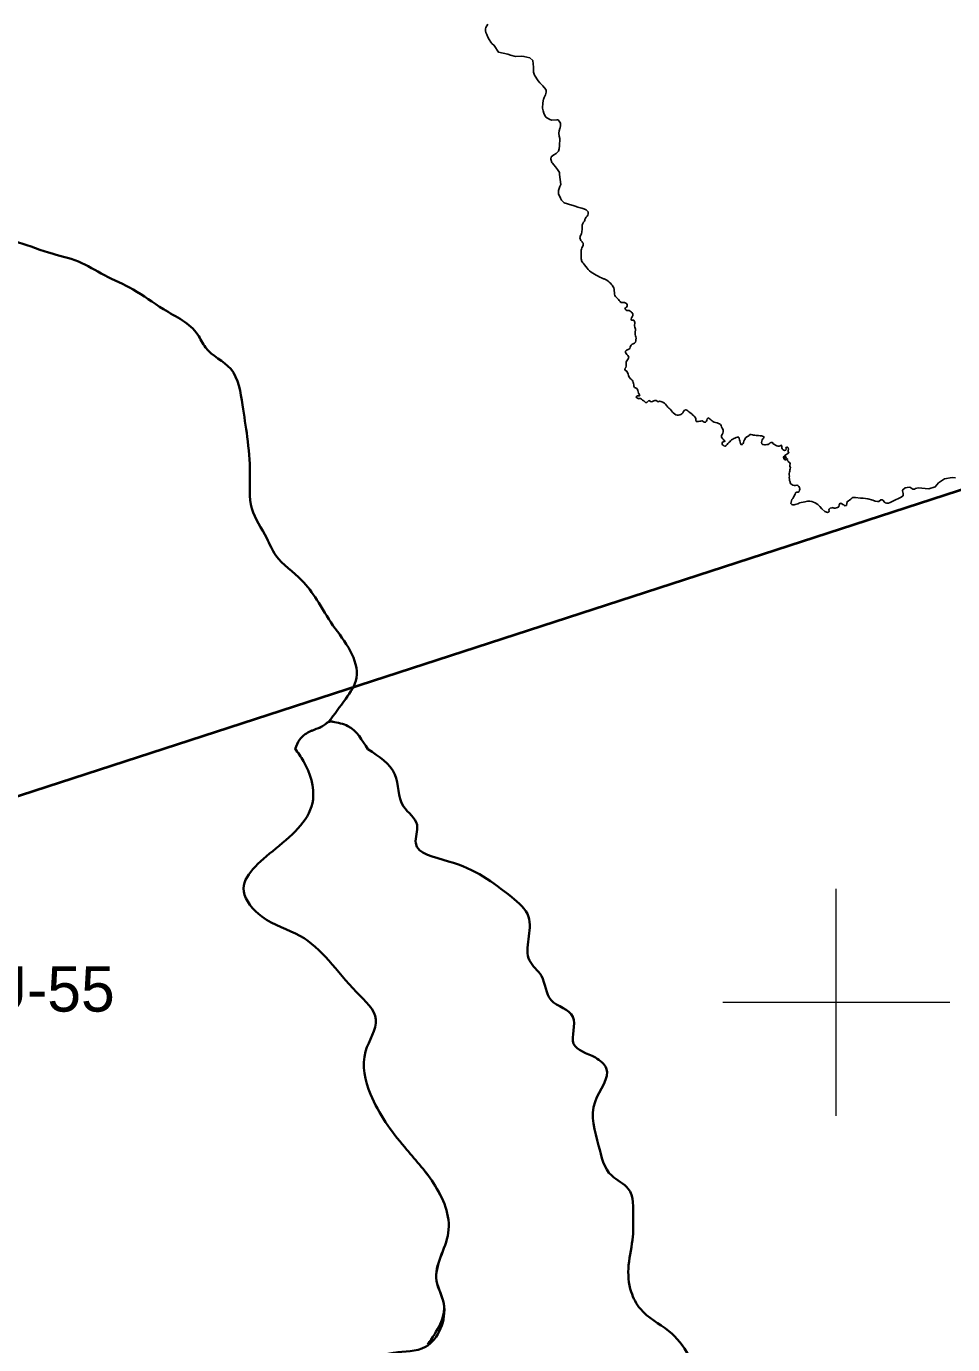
# Model space of a CAD drawing. Extents: x 553962 to 842807, y 8883888 to 9032388.
# Drawn here: x 642863 to 651025, y 8971983 to 8983601 of the extents above; entities that cross this region are included whole.
import ezdxf

# ---------------------------------------------------------------- set-up
doc = ezdxf.new("R2010")
doc.units = 0
doc.header["$LTSCALE"] = 150
for name, color, linetype, lineweight in [('12', 7, 'Continuous', 25), ('2', 7, 'Continuous', 13), ('20', 7, 'Continuous', 35), ('24', 7, 'Continuous', 25), ('40', 7, 'Continuous', 60), ('9', 7, 'Continuous', 90)]:
    doc.layers.add(name, color=color, linetype=linetype, lineweight=lineweight)

msp = doc.modelspace()

# ---------------------------------------------------------------- linework, layer by layer
at = {"layer": '12', "lineweight": 40}
msp.add_line((636526.5, 8974783.6), (662912, 8983353), dxfattribs=at)
at = {"layer": '2'}
for p, q in [((650000, 8974000), (650000, 8976000)), ((649000, 8975000), (651000, 8975000))]:
    msp.add_line(p, q, dxfattribs=at)
at = {"layer": '20'}
for points in [[(637714.5, 8983039.4), (637932.3, 8983013.9), (638365.6, 8983024.2), (638902.7, 8983008.9), (638756.4, 8983022.9), (639326.7, 8982717.2), (639750.3, 8982371.8), (640385.5, 8982233.7), (640572.8, 8982210.7), (640706.8, 8982162.1), (641035.7, 8982072.6), (641384.3, 8981898.7), (641738.6, 8981821.9), (642009.3, 8981758), (642754, 8981706.9), (643057.5, 8981607.2), (643320.5, 8981527.9), (643550.4, 8981407.6), (643803, 8981282.3), (644070.6, 8981108.3), (644373.3, 8980883.2), (644441, 8980770.6), (644662.9, 8980581.3), (644767.4, 8980264), (644808.8, 8979982.5), (644832.2, 8979662.7), (644850.7, 8979350.5), (644980.9, 8979089.5), (645061.1, 8978938.5), (645290.3, 8978718.5), (645421.1, 8978547.1), (645564.2, 8978321.9), (645717.4, 8978096.8), (645771.7, 8977858.8), (645676.9, 8977674.5), (645526.2, 8977471)], [(645526.2, 8977471), (645676.9, 8977674.5), (645771.7, 8977858.8), (645717.4, 8978096.8), (645564.2, 8978321.9), (645421.1, 8978547.1), (645290.3, 8978718.5), (645061.1, 8978938.5), (644980.9, 8979089.5), (644850.7, 8979350.5), (644832.2, 8979662.7), (644808.8, 8979982.5), (644767.4, 8980264), (644662.9, 8980581.3), (644441, 8980770.6), (644373.3, 8980883.2), (644070.6, 8981108.3), (643803, 8981282.3), (643550.4, 8981407.6), (643320.5, 8981527.9), (643057.5, 8981607.2), (642754, 8981706.9), (642009.3, 8981758), (641738.6, 8981821.9), (641384.3, 8981898.7), (641035.7, 8982072.6), (640706.8, 8982162.1), (640572.8, 8982210.7), (640385.5, 8982233.7), (639750.3, 8982371.8), (639326.7, 8982717.2), (638756.4, 8983022.9), (638902.7, 8983008.9), (638365.6, 8983024.2), (637932.3, 8983013.9), (637714.5, 8983039.4)], [(645231.6, 8977233.1), (645269.3, 8977313.7), (645320.3, 8977362.3), (645416.8, 8977408.4), (645490.5, 8977444.2), (645533.8, 8977472.4), (645566.7, 8977472.4)], [(645534.5, 8977472.4), (645533.8, 8977472.4), (645490.5, 8977444.2), (645416.8, 8977408.4), (645320.3, 8977362.3), (645269.3, 8977313.7), (645231.6, 8977233.1)], [(645871.3, 8977229.4), (645695.7, 8977434), (645561.7, 8977472.4)], [(645561.7, 8977472.4), (645695.7, 8977434), (645871.3, 8977229.4)], [(645230.1, 8977235.4), (645305.3, 8977124.4), (645388.5, 8976786), (645059.8, 8976354.1), (644778.6, 8975977.7), (644937, 8975755.8), (645273.6, 8975585.4), (645772.6, 8975089.3), (645942.8, 8974847.6), (645851.8, 8974566.3), (645895.3, 8974189.8), (646196.3, 8973722.3), (646449.7, 8973407.2), (646580.4, 8972967.4), (646477.4, 8972545.4), (646540.8, 8972343.3), (646399.5, 8971984.5)], [(645230.1, 8977235.4), (645305.3, 8977124.4), (645388.5, 8976786), (645059.8, 8976354.1), (644778.6, 8975977.7), (644937, 8975755.8), (645273.6, 8975585.4), (645772.6, 8975089.3), (645942.8, 8974847.6), (645851.8, 8974566.3), (645895.3, 8974189.8), (646196.3, 8973722.3), (646449.7, 8973407.2), (646580.4, 8972967.4), (646477.4, 8972545.4), (646540.8, 8972343.3), (646399.5, 8971984.5)], [(645260.7, 8970187.2), (645280.5, 8970439.4), (645474.6, 8970732.6), (645545.8, 8970942.6), (645590.4, 8971327), (645669.6, 8971544.9), (645705.2, 8971653.9), (646097.3, 8971911.4), (646378.4, 8971962.9), (646540.8, 8972343.3), (646477.4, 8972545.4), (646580.4, 8972967.4), (646449.7, 8973407.2), (646196.3, 8973722.3), (645895.3, 8974189.8), (645851.8, 8974566.3), (645942.8, 8974847.6), (645772.6, 8975089.3), (645273.6, 8975585.4), (644937, 8975755.8), (644778.6, 8975977.7), (645059.8, 8976354.1), (645388.5, 8976786), (645305.3, 8977124.4), (645230.1, 8977235.4)], [(648907.8, 8967844.1), (648924.6, 8968037), (648987.4, 8968182.8), (648972.3, 8968341.1), (649168.2, 8968753.2), (649600.2, 8968522), (649683.1, 8968823.6), (649507.3, 8969214.3), (649336.5, 8969387.8), (649241.1, 8969445.6), (648917.1, 8969732.1), (649232.3, 8970307.6), (648879.6, 8970669.9), (649003.2, 8970991.9), (648724.5, 8971155.7), (648747.5, 8971612.9), (648523.3, 8972102.2), (648273.3, 8972297.7), (648192.9, 8972447.2), (648169.9, 8972682.9), (648207.3, 8972935.9), (648210.1, 8973099.8), (648167, 8973357.1), (648020.5, 8973472.1), (647905.6, 8973736.6), (647874.8, 8974123.8), (647972.5, 8974420), (647877.7, 8974512), (647685.2, 8974633.9), (647679.4, 8974872.5), (647486.9, 8975019.1), (647400.7, 8975231.9), (647297.3, 8975367), (647288.6, 8975753.7), (647139.2, 8975926.2), (646583.8, 8976241.8), (646293.6, 8976402.8), (646305.1, 8976563.8), (646187.3, 8976724.8), (646109.7, 8977008), (645871.3, 8977229.4)], [(648914.7, 8967916.7), (648924.6, 8968037), (648987.4, 8968182.8), (648972.3, 8968341.1), (649168.2, 8968753.2), (649600.2, 8968522), (649683.1, 8968823.6), (649507.3, 8969214.3), (649336.5, 8969387.8), (649241.1, 8969445.6), (648917.1, 8969732.1), (649232.3, 8970307.6), (648879.6, 8970669.9), (649003.2, 8970991.9), (648724.5, 8971155.7), (648747.5, 8971612.9), (648523.3, 8972102.2), (648273.3, 8972297.7), (648192.9, 8972447.2), (648169.9, 8972682.9), (648207.3, 8972935.9), (648210.1, 8973099.8), (648167, 8973357.1), (648020.5, 8973472.1), (647905.6, 8973736.6), (647874.8, 8974123.8), (647972.5, 8974420), (647877.7, 8974512), (647685.2, 8974633.9), (647679.4, 8974872.5), (647486.9, 8975019.1), (647400.7, 8975231.9), (647297.3, 8975367), (647288.6, 8975753.7), (647139.2, 8975926.2), (646583.8, 8976241.8), (646293.6, 8976402.8), (646305.1, 8976563.8), (646187.3, 8976724.8), (646109.7, 8977008), (645871.3, 8977229.4)]]:
    msp.add_spline(points, degree=3, dxfattribs=at)
at = {"layer": '24'}
for p, q in [((648231.3, 8980917.5), (648228.7, 8980914.7)), ((648988.6, 8979995.5), (648988.8, 8979995.1))]:
    msp.add_line(p, q, dxfattribs=at)
for points in [[(646930.3, 8983620.4), (646911.7, 8983591.7), (646909.5, 8983579.6), (646909.4, 8983562.3), (646911.8, 8983546.1), (646921.6, 8983530), (646928.2, 8983506.6), (646940.1, 8983484.5), (646956, 8983460.1), (646965.7, 8983448.3), (646985.5, 8983432.6), (647022.8, 8983374.5), (647106.3, 8983355.6), (647129.1, 8983346.3), (647174.1, 8983335.9), (647224.7, 8983338.1), (647247.5, 8983335.5), (647300.4, 8983324.4)], [(647300.4, 8983324.4), (647324.8, 8983299), (647331.7, 8983241.7), (647331.2, 8983214.3), (647332.9, 8983195.6), (647340.9, 8983169.4), (647372.3, 8983121.6), (647387.9, 8983101.9), (647414.5, 8983075.1), (647439.6, 8983043.8), (647443.1, 8983034.1), (647442.2, 8983020.8), (647437, 8982998.2), (647432.6, 8982985.3), (647425.5, 8982974.5), (647423, 8982963.7), (647419.7, 8982960.3), (647413.6, 8982927.4), (647411.6, 8982879.5), (647415.7, 8982856.8), (647421.4, 8982834.7), (647430.9, 8982815.7), (647438.1, 8982807.4), (647440.3, 8982801.6), (647476.5, 8982779), (647493.8, 8982774.6), (647537, 8982777.5), (647548.6, 8982776.4), (647559, 8982764.7), (647568.4, 8982747.6), (647569.5, 8982725.5), (647565.7, 8982706.6), (647562.3, 8982701.7), (647558, 8982681.3), (647556, 8982658.6), (647558.1, 8982634.2), (647563.2, 8982612), (647561.1, 8982546.5), (647557.6, 8982522.1), (647551.3, 8982502.2), (647549, 8982498.2), (647530.1, 8982481.3), (647510.9, 8982468.3), (647488.2, 8982450.7), (647483.4, 8982430.9), (647492.6, 8982400.6), (647499.5, 8982395.8), (647511, 8982379.6), (647526.4, 8982362.7), (647543.9, 8982340.3), (647559.7, 8982311.4), (647560.3, 8982294.9), (647566.5, 8982250.4)], [(647566.5, 8982250.4), (647572.8, 8982205.8), (647564.3, 8982188.3), (647553, 8982155.5), (647552.7, 8982123.9), (647570.4, 8982087), (647578.3, 8982067.5), (647601.2, 8982045.6), (647670, 8982024.7)], [(647947.2, 8981375.2), (647950.3, 8981375.2), (647954.8, 8981375.3), (647966.8, 8981371.2), (647977.9, 8981365.1), (647988.8, 8981355.5), (647999.4, 8981346.2), (648008.8, 8981337.5), (648017.3, 8981327.6), (648026.2, 8981318.7), (648034.3, 8981306.3), (648039, 8981295.5), (648042.7, 8981281.9), (648042.8, 8981268.5), (648044.6, 8981255), (648045.1, 8981242.4), (648044.8, 8981239.5), (648047.8, 8981229.7), (648055, 8981220.2), (648063.9, 8981212.1), (648073.2, 8981201.7), (648080.2, 8981192.9), (648086.2, 8981184.3), (648094, 8981174.8), (648101.8, 8981166.7), (648112.6, 8981166.4), (648123.6, 8981166.5), (648134.6, 8981166.3), (648144.3, 8981162.4), (648153.3, 8981155.8), (648158.5, 8981145.2), (648157.9, 8981134.4), (648150.4, 8981127.1), (648142, 8981119.9), (648136.7, 8981110.4), (648144.6, 8981102.9), (648152.8, 8981096.2), (648163.3, 8981096), (648173.2, 8981095.2), (648184, 8981091.5), (648192.3, 8981086.2), (648199, 8981080), (648206.8, 8981068.6), (648207.9, 8981059.6), (648206.7, 8981051.7), (648201.5, 8981039.7), (648196.2, 8981030.7), (648192.3, 8981020.9), (648195.8, 8981011.1), (648206.7, 8981011.4), (648214.8, 8981009.9), (648222.3, 8981001), (648224.9, 8980990.2), (648225.5, 8980981.2), (648223, 8980969.6), (648222.8, 8980961.1), (648224, 8980949.3), (648229, 8980941.1), (648229.9, 8980933.5), (648230.6, 8980921.8), (648231.3, 8980917.5)], [(648228.7, 8980914.7), (648228.7, 8980903.2), (648226.8, 8980893.5), (648226.4, 8980886.2), (648230.5, 8980874.3), (648233.7, 8980863.2), (648235.1, 8980851.5), (648234.6, 8980839.1), (648232.9, 8980827.9), (648230.2, 8980816.5), (648222.2, 8980807.5), (648211.2, 8980803.2), (648202, 8980799.4), (648193, 8980792.2), (648186.7, 8980783.5), (648184.1, 8980773.5), (648179.5, 8980761.1), (648171.3, 8980755.1), (648159.8, 8980750.6), (648150.4, 8980746.1), (648143.3, 8980738.2), (648142.8, 8980726), (648148.2, 8980716.3), (648154.9, 8980708.1), (648161.8, 8980700.3), (648168.2, 8980691.2), (648171, 8980681.2), (648167.1, 8980671.3), (648161.1, 8980662.5), (648155.4, 8980652.9), (648147.8, 8980643.1), (648146.8, 8980632.7), (648147, 8980626.8), (648147.8, 8980616), (648148, 8980605.8), (648145.8, 8980595.3), (648139.7, 8980587.2), (648137.3, 8980576), (648142.8, 8980566.8), (648153.1, 8980563.1), (648158.3, 8980553.5), (648164.3, 8980545.1), (648167.2, 8980534.7), (648167.4, 8980524.1), (648170.7, 8980514.6), (648177.3, 8980506.5), (648184.2, 8980498.3), (648192, 8980490.2), (648199.8, 8980481.6), (648206.8, 8980472.6), (648210.7, 8980462.7), (648213.8, 8980452.8), (648215.6, 8980440.3), (648216.8, 8980428.4), (648222.1, 8980418.5), (648231.8, 8980414.6), (648241, 8980408.7), (648247, 8980400.7), (648251.1, 8980390.9), (648252.6, 8980379.1), (648257.6, 8980368.6), (648263.7, 8980357.8), (648268, 8980346.1), (648266.8, 8980345.5), (648256.4, 8980345.3)], [(648256.4, 8980345.3), (648244.3, 8980344.8), (648236.2, 8980335.9), (648241.8, 8980327.4), (648252.7, 8980320.5), (648262.5, 8980318.3), (648262.6, 8980321.9), (648273.4, 8980322), (648283.9, 8980314.9), (648293.2, 8980307.3), (648303.1, 8980299.7), (648311.1, 8980293.5), (648318.9, 8980285.9), (648330.5, 8980286.6), (648338.8, 8980295.1), (648348.1, 8980302.3), (648358.7, 8980297.3), (648369.8, 8980292.2), (648381.5, 8980293.6), (648390.7, 8980300.8), (648401.9, 8980304.8), (648412.9, 8980303.4), (648420.8, 8980297.2), (648430.5, 8980293), (648442.8, 8980296.2), (648453.6, 8980294.9), (648471.7, 8980287.4), (648475, 8980285.7), (648485.6, 8980278.9), (648495.2, 8980271.4), (648501.7, 8980263.7), (648507.8, 8980255.8), (648515.3, 8980245.8), (648524.6, 8980236.2), (648532.5, 8980230), (648542.2, 8980222.1), (648548.1, 8980211.2), (648555.4, 8980202), (648563.8, 8980194.3), (648573.3, 8980187.2)], [(648573.3, 8980187.2), (648586.3, 8980178.1), (648596.9, 8980175.3), (648608.8, 8980175.5), (648620.6, 8980176.5), (648630.5, 8980181.1), (648640.1, 8980187.3), (648648.3, 8980195.6), (648654.7, 8980206.9), (648662.1, 8980216.8), (648672.6, 8980222.4), (648682.3, 8980217.2), (648691.5, 8980211.1), (648701, 8980203.8), (648710.1, 8980197.5), (648719.6, 8980189.3), (648728.7, 8980182), (648736.5, 8980174.5), (648745.6, 8980167.4), (648752.4, 8980159.7), (648758.7, 8980151.3), (648761.8, 8980141.1), (648763, 8980129.7), (648765.3, 8980118.6), (648776.2, 8980117.8), (648787, 8980119), (648797.1, 8980120.2), (648807.2, 8980122.5), (648817, 8980124.5), (648827.3, 8980118), (648836.5, 8980112.3), (648847.9, 8980112.2), (648855.6, 8980120.8), (648859, 8980131.3), (648863.1, 8980141.5), (648870.1, 8980149.5), (648879.9, 8980145.9), (648888.9, 8980137.8), (648896.9, 8980130.5), (648905, 8980124), (648913.2, 8980118), (648924, 8980111.8), (648936.4, 8980108.2), (648948.7, 8980105.2), (648960.5, 8980101.8), (648971, 8980098.5), (648979.9, 8980091.4), (648985.1, 8980082.4), (648989, 8980071.4), (648994.6, 8980060.3), (649000.6, 8980051.8), (649003, 8980040.7), (649002.6, 8980028.3), (648999.2, 8980015.8), (648994, 8980004.6), (648988.6, 8979995.5)], [(648988.8, 8979995.1), (648988.6, 8979995.5), (648987.6, 8979979.4), (648993.3, 8979971), (649001.8, 8979962.5), (649009.2, 8979954.6), (649016.8, 8979948.1), (649018.5, 8979944.8), (649013.2, 8979941.7), (649003.3, 8979939.8), (649001.2, 8979938.5), (648992.8, 8979929.4), (648995, 8979919.6), (648999.6, 8979910.5), (649001.8, 8979908.6)], [(649001.8, 8979908.6), (649009.5, 8979902.8), (649020.2, 8979900.3), (649030.1, 8979906.9), (649037.3, 8979915), (649045.3, 8979923.1), (649053.7, 8979932.5), (649061.1, 8979939.4), (649069.1, 8979946.7), (649077.8, 8979956), (649086.8, 8979963.2), (649096.2, 8979967.7), (649107, 8979972), (649117.9, 8979976.9), (649128.5, 8979980.9), (649140.6, 8979979.8), (649145.3, 8979968.4), (649147.4, 8979957.5), (649149.9, 8979946.7), (649151.8, 8979936.2), (649154.8, 8979924.8), (649161.3, 8979915.1), (649171.6, 8979915.3), (649179.9, 8979923.5), (649183.2, 8979934.5), (649186.2, 8979945.8), (649190.2, 8979956), (649195.8, 8979965.1), (649200.9, 8979974.2)], [(649200.9, 8979974.2), (649211.5, 8979981.8), (649223.2, 8979987.8), (649230.8, 8979994.4), (649238.7, 8980002.5), (649248.8, 8980003.2), (649260.6, 8980000.8), (649270.4, 8979998.9), (649281.3, 8979996.8), (649292.7, 8979995), (649303.9, 8979994.2), (649315.8, 8979993.9), (649327.9, 8979993), (649340.6, 8979992), (649351.1, 8979989.9), (649361.7, 8979983.4), (649362.4, 8979973.4), (649353.1, 8979966.4), (649346.3, 8979956.7), (649343.2, 8979945.9), (649342.2, 8979933.9), (649343.9, 8979922.8), (649353.2, 8979916.3), (649366.4, 8979914), (649376.4, 8979913.9), (649389.2, 8979914.6), (649400.6, 8979914.4), (649409.8, 8979920.8), (649417.2, 8979929.7), (649427, 8979933.4), (649438.1, 8979932), (649444.2, 8979922.6), (649454, 8979916.3), (649465.2, 8979910.6), (649476.1, 8979905.1), (649486.7, 8979900.2), (649496.8, 8979900.3), (649506.7, 8979903.7), (649517.5, 8979908.3), (649521, 8979898.7), (649519.7, 8979886.5), (649523.2, 8979876), (649531.8, 8979867.9), (649542.6, 8979863.1), (649554.1, 8979866.5), (649558.3, 8979876.2), (649556.2, 8979887.8), (649565.8, 8979892.2), (649575.1, 8979885), (649577.4, 8979873.8), (649575.5, 8979863.1), (649577, 8979852.4), (649582.9, 8979842.8), (649573.5, 8979835.2), (649563.8, 8979830.9), (649554, 8979824.3), (649545, 8979817.8), (649536.6, 8979810.5), (649534.2, 8979799.8), (649537.1, 8979789.2), (649546.2, 8979780.8), (649556.6, 8979779.3), (649548.4, 8979785.6), (649540.3, 8979793), (649543.2, 8979803.3), (649552.8, 8979810.3), (649555.9, 8979800.5), (649561.8, 8979792.3), (649570.6, 8979786.8), (649568.1, 8979776.8), (649576, 8979769.7), (649582.1, 8979761.4), (649589.8, 8979754.4), (649592.8, 8979744.6), (649590.7, 8979734.8), (649591, 8979723.2), (649595.1, 8979713.3), (649594.7, 8979701.8), (649590.6, 8979691.8), (649589.2, 8979681.8), (649587.1, 8979671.9), (649585.3, 8979659), (649585.9, 8979648.3), (649587.3, 8979635.2), (649585.7, 8979624.4), (649586.2, 8979611.5), (649588.9, 8979599.6), (649592, 8979587.6), (649594.4, 8979578.1), (649598.9, 8979568.4), (649608, 8979562.8), (649617.9, 8979558.2), (649629.6, 8979554.5), (649630.9, 8979554.8), (649640.9, 8979555.6), (649652.2, 8979556.5), (649661.9, 8979553.5), (649670.1, 8979545.2), (649677.1, 8979535.4), (649677.7, 8979523), (649677.6, 8979522.6)], [(650376.3, 8979413.4), (650393.2, 8979428.4), (650407.3, 8979427.7), (650410.7, 8979425.7), (650426.9, 8979403.9), (650430.8, 8979400.6), (650442.6, 8979399), (650460.4, 8979399.1), (650474.7, 8979403.5), (650502.8, 8979418.9), (650567, 8979447.9), (650587.9, 8979463.8), (650588.8, 8979484.8), (650584, 8979507.4), (650584.2, 8979511.4), (650586.6, 8979517.3), (650605.6, 8979533.1), (650625.3, 8979538), (650647.9, 8979540.9), (650674.6, 8979522.7), (650688.9, 8979522.5), (650698.9, 8979527.6), (650721.5, 8979534.2), (650814.7, 8979525.4), (650871.7, 8979541.1), (650899.2, 8979576.5), (650954.1, 8979611.8), (651020.9, 8979623.6), (651050.4, 8979621.7)], [(649677.6, 8979522.6), (649675.5, 8979512.4), (649673, 8979502.2), (649664.1, 8979495.6), (649651.3, 8979494.8), (649641.6, 8979489.4), (649636.6, 8979478.5), (649632.5, 8979469), (649627.9, 8979459.7), (649622.9, 8979451), (649616.1, 8979441), (649609.6, 8979430.4), (649604, 8979418.8), (649601.7, 8979408), (649600.7, 8979397), (649607.8, 8979388.2), (649618, 8979384.8), (649628.1, 8979384.2), (649638.9, 8979385.7), (649649.2, 8979388.6), (649661.1, 8979394.1)], [(649661.1, 8979394.1), (649671.4, 8979398.6), (649676.2, 8979401.4)], [(649676.2, 8979401.4), (649724.1, 8979409.5), (649746.4, 8979415.9), (649766.9, 8979415.9), (649784.3, 8979412.5), (649812.6, 8979402.6), (649836.7, 8979386.9), (649854.6, 8979369.9), (649873.6, 8979348), (649899, 8979324.8), (649922.9, 8979317.6), (649929.5, 8979318), (649936.1, 8979325.1), (649936.7, 8979327.6), (649935.1, 8979338.5), (649936.1, 8979344.8), (649946.9, 8979354.8), (649964.3, 8979358.9), (649972.7, 8979359.3), (649975.3, 8979358.3), (649980.1, 8979353.3), (649989.6, 8979353.1), (650011.3, 8979359.9), (650021.6, 8979366.4), (650025.3, 8979383.4), (650034.3, 8979398.4), (650046.7, 8979397.1), (650057.5, 8979386.8), (650065.9, 8979383.2), (650074.1, 8979373.9), (650088.7, 8979379.2), (650090.1, 8979381.3), (650091.4, 8979396.4), (650095.1, 8979410.9), (650128.9, 8979432.8), (650138.5, 8979446.7), (650146.3, 8979449), (650170.2, 8979448), (650214.3, 8979441.8), (650236.5, 8979441.6), (650277.7, 8979437.4), (650320.5, 8979425.8), (650342.7, 8979417.2), (650364.8, 8979412.9), (650376.3, 8979413.4)]]:
    msp.add_lwpolyline(points, dxfattribs=at)
msp.add_spline([(647670, 8982024.7), (647690.8, 8982018.7), (647722.2, 8982006.6), (647767.4, 8981995.6), (647796.7, 8981982.3), (647812.1, 8981965.5), (647812.7, 8981948.6), (647803.8, 8981927.3), (647789.3, 8981909.6), (647780.7, 8981885.3), (647773.6, 8981875.3), (647761.1, 8981849.6), (647759.6, 8981806.7), (647750.7, 8981766.8), (647740.4, 8981737.2), (647755.2, 8981706.2), (647769.9, 8981682.5), (647762.5, 8981658.8), (647750.7, 8981617.5), (647752.2, 8981567.2), (647755.2, 8981534.7), (647781.8, 8981497.7), (647826.1, 8981446), (647885.2, 8981407.5), (647947.2, 8981375.2)], degree=3, dxfattribs=at)
at = {"layer": '9'}
msp.add_spline([(637260.6, 8972975.8), (641524.5, 8971056.2), (652526.1, 8965412.7), (653164.3, 8965062.8), (670790.5, 8953770.1), (686194, 8943929.9), (696283.3, 8937647.1)], degree=3, dxfattribs=at)

# ---------------------------------------------------------------- texts
at = {"layer": '40'}
msp.add_text('BU-55', height=400, dxfattribs=at).set_placement((642125.3, 8974917.8))

doc.saveas('drawing.dxf')
